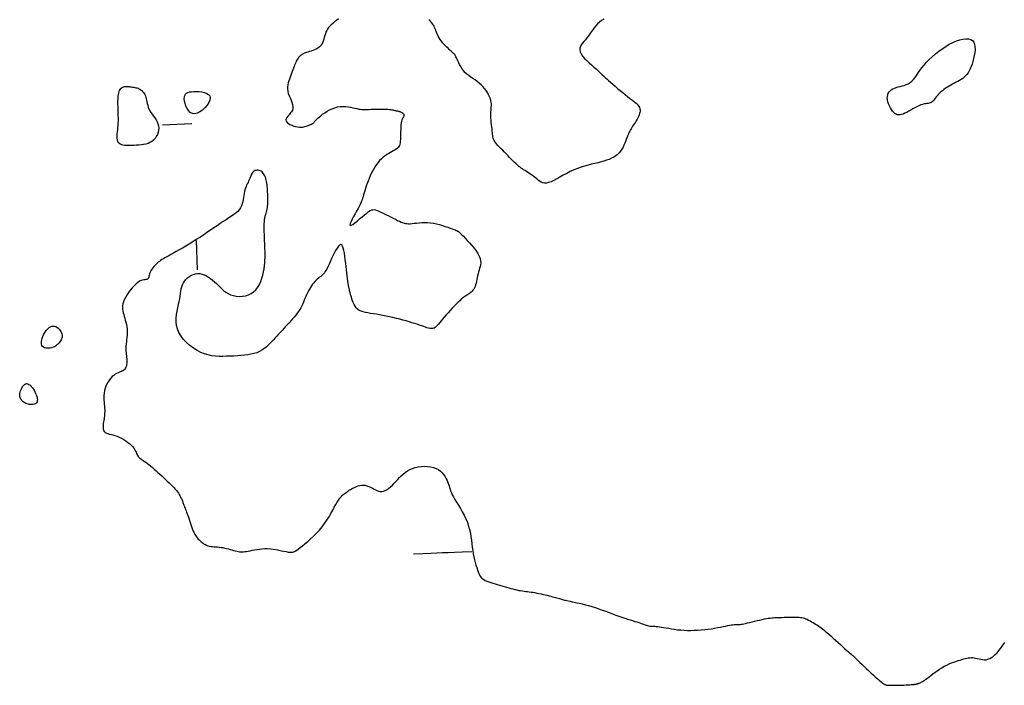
# Model space of a CAD drawing. Header units: millimetres. Extents: x 32690613 to 32693367, y 5343692 to 5344708.
# Tile 693 of 1009: x 32693051 to 32693085, y 5343715 to 5343738. Entities that reach past the tile are written whole.
import ezdxf

# ---------------------------------------------------------------- set-up
doc = ezdxf.new("R2010")
doc.units = ezdxf.units.MM
doc.header["$LTSCALE"] = 20
doc.layers.add('02-DGM_HL_494.00', color=122, linetype='Continuous')

msp = doc.modelspace()

# ---------------------------------------------------------------- linework, layer by layer
at = {"layer": '02-DGM_HL_494.00', "elevation": 494, "flags": 128}
for points in [[(32693061.951, 5343737.998), (32693061.876, 5343737.941), (32693061.809, 5343737.888), (32693061.749, 5343737.838), (32693061.696, 5343737.79), (32693061.65, 5343737.743), (32693061.609, 5343737.696), (32693061.573, 5343737.647), (32693061.543, 5343737.597), (32693061.517, 5343737.543), (32693061.496, 5343737.485), (32693061.476, 5343737.423), (32693061.458, 5343737.361), (32693061.44, 5343737.298), (32693061.419, 5343737.236), (32693061.395, 5343737.177), (32693061.366, 5343737.122), (32693061.33, 5343737.073), (32693061.286, 5343737.03), (32693061.236, 5343736.993), (32693061.181, 5343736.962), (32693061.123, 5343736.935), (32693061.064, 5343736.912), (32693061.006, 5343736.893), (32693060.951, 5343736.875), (32693060.899, 5343736.859), (32693060.853, 5343736.845), (32693060.813, 5343736.83), (32693060.777, 5343736.816), (32693060.745, 5343736.802), (32693060.717, 5343736.788), (32693060.691, 5343736.772), (32693060.667, 5343736.756), (32693060.645, 5343736.738), (32693060.623, 5343736.718), (32693060.602, 5343736.697), (32693060.582, 5343736.672), (32693060.561, 5343736.646), (32693060.541, 5343736.616), (32693060.522, 5343736.583), (32693060.502, 5343736.546), (32693060.483, 5343736.506), (32693060.464, 5343736.462), (32693060.445, 5343736.413), (32693060.425, 5343736.362), (32693060.405, 5343736.307), (32693060.384, 5343736.25), (32693060.362, 5343736.19), (32693060.34, 5343736.129), (32693060.315, 5343736.066), (32693060.29, 5343736.002), (32693060.265, 5343735.937), (32693060.242, 5343735.87), (32693060.222, 5343735.802), (32693060.207, 5343735.733), (32693060.199, 5343735.663), (32693060.199, 5343735.59), (32693060.209, 5343735.517), (32693060.229, 5343735.442), (32693060.257, 5343735.366), (32693060.29, 5343735.29), (32693060.323, 5343735.214), (32693060.353, 5343735.14), (32693060.376, 5343735.068), (32693060.389, 5343735), (32693060.387, 5343734.934), (32693060.369, 5343734.874), (32693060.337, 5343734.817), (32693060.298, 5343734.764), (32693060.255, 5343734.714), (32693060.214, 5343734.667), (32693060.179, 5343734.621), (32693060.155, 5343734.578), (32693060.147, 5343734.536), (32693060.158, 5343734.495), (32693060.187, 5343734.455), (32693060.231, 5343734.418), (32693060.285, 5343734.384), (32693060.347, 5343734.354), (32693060.413, 5343734.329), (32693060.48, 5343734.309), (32693060.545, 5343734.296), (32693060.606, 5343734.289), (32693060.661, 5343734.288), (32693060.711, 5343734.293), (32693060.757, 5343734.301), (32693060.799, 5343734.311), (32693060.837, 5343734.324), (32693060.872, 5343734.336), (32693060.905, 5343734.349), (32693060.934, 5343734.36), (32693060.961, 5343734.369), (32693060.986, 5343734.378), (32693061.009, 5343734.387), (32693061.03, 5343734.396), (32693061.049, 5343734.405), (32693061.066, 5343734.416), (32693061.082, 5343734.428), (32693061.097, 5343734.442), (32693061.112, 5343734.459), (32693061.128, 5343734.478), (32693061.147, 5343734.501), (32693061.171, 5343734.528), (32693061.2, 5343734.559), (32693061.237, 5343734.595), (32693061.283, 5343734.636), (32693061.338, 5343734.682), (32693061.402, 5343734.732), (32693061.474, 5343734.782), (32693061.553, 5343734.832), (32693061.637, 5343734.879), (32693061.725, 5343734.921), (32693061.816, 5343734.955), (32693061.909, 5343734.98), (32693062.002, 5343734.994), (32693062.094, 5343734.998), (32693062.185, 5343734.994), (32693062.273, 5343734.984), (32693062.358, 5343734.97), (32693062.437, 5343734.954), (32693062.511, 5343734.937), (32693062.578, 5343734.923), (32693062.637, 5343734.911), (32693062.691, 5343734.903), (32693062.74, 5343734.898), (32693062.788, 5343734.894), (32693062.835, 5343734.893), (32693062.884, 5343734.894), (32693062.937, 5343734.895), (32693062.996, 5343734.897), (32693063.062, 5343734.9), (32693063.134, 5343734.903), (32693063.21, 5343734.905), (32693063.287, 5343734.907), (32693063.365, 5343734.908), (32693063.441, 5343734.909), (32693063.513, 5343734.908), (32693063.579, 5343734.906), (32693063.638, 5343734.903), (32693063.69, 5343734.898), (32693063.736, 5343734.892), (32693063.776, 5343734.886), (32693063.811, 5343734.879), (32693063.843, 5343734.872), (32693063.871, 5343734.865), (32693063.897, 5343734.859), (32693063.921, 5343734.854), (32693063.944, 5343734.849), (32693063.965, 5343734.844), (32693063.986, 5343734.84), (32693064.006, 5343734.834), (32693064.026, 5343734.828), (32693064.047, 5343734.821), (32693064.068, 5343734.812), (32693064.089, 5343734.802), (32693064.11, 5343734.79), (32693064.131, 5343734.776), (32693064.15, 5343734.762), (32693064.165, 5343734.746), (32693064.178, 5343734.73), (32693064.186, 5343734.714), (32693064.188, 5343734.697), (32693064.185, 5343734.68), (32693064.176, 5343734.661), (32693064.164, 5343734.64), (32693064.15, 5343734.614), (32693064.134, 5343734.583), (32693064.118, 5343734.544), (32693064.103, 5343734.497), (32693064.091, 5343734.44), (32693064.082, 5343734.372), (32693064.076, 5343734.295), (32693064.073, 5343734.212), (32693064.07, 5343734.126), (32693064.069, 5343734.04), (32693064.067, 5343733.957), (32693064.064, 5343733.879), (32693064.06, 5343733.81), (32693064.053, 5343733.752), (32693064.044, 5343733.703), (32693064.03, 5343733.662), (32693064.013, 5343733.628), (32693063.991, 5343733.598), (32693063.963, 5343733.571), (32693063.929, 5343733.545), (32693063.888, 5343733.519), (32693063.84, 5343733.491), (32693063.786, 5343733.461), (32693063.728, 5343733.428), (32693063.666, 5343733.391), (32693063.602, 5343733.351), (32693063.538, 5343733.307), (32693063.474, 5343733.259), (32693063.412, 5343733.205), (32693063.354, 5343733.147), (32693063.298, 5343733.083), (32693063.246, 5343733.015), (32693063.196, 5343732.943), (32693063.15, 5343732.868), (32693063.106, 5343732.789), (32693063.065, 5343732.707), (32693063.026, 5343732.622), (32693062.99, 5343732.535), (32693062.957, 5343732.447), (32693062.925, 5343732.36), (32693062.897, 5343732.274), (32693062.87, 5343732.191), (32693062.846, 5343732.112), (32693062.824, 5343732.038), (32693062.804, 5343731.971), (32693062.787, 5343731.911), (32693062.77, 5343731.857), (32693062.754, 5343731.806), (32693062.735, 5343731.755), (32693062.713, 5343731.702), (32693062.686, 5343731.644), (32693062.654, 5343731.579), (32693062.614, 5343731.505), (32693062.567, 5343731.42), (32693062.515, 5343731.328), (32693062.463, 5343731.235), (32693062.415, 5343731.145), (32693062.374, 5343731.064), (32693062.347, 5343730.998), (32693062.335, 5343730.951), (32693062.345, 5343730.928), (32693062.378, 5343730.934), (32693062.431, 5343730.965), (32693062.499, 5343731.014), (32693062.579, 5343731.077), (32693062.664, 5343731.148), (32693062.752, 5343731.221), (32693062.836, 5343731.291), (32693062.912, 5343731.352), (32693062.977, 5343731.4), (32693063.033, 5343731.434), (32693063.081, 5343731.457), (32693063.126, 5343731.467), (32693063.171, 5343731.468), (32693063.217, 5343731.459), (32693063.268, 5343731.441), (32693063.327, 5343731.416), (32693063.395, 5343731.384), (32693063.472, 5343731.347), (32693063.554, 5343731.306), (32693063.64, 5343731.263), (32693063.726, 5343731.22), (32693063.811, 5343731.177), (32693063.891, 5343731.137), (32693063.964, 5343731.101), (32693064.029, 5343731.07), (32693064.087, 5343731.044), (32693064.139, 5343731.023), (32693064.189, 5343731.007), (32693064.237, 5343730.996), (32693064.287, 5343730.989), (32693064.341, 5343730.986), (32693064.4, 5343730.988), (32693064.466, 5343730.993), (32693064.539, 5343731.001), (32693064.619, 5343731.01), (32693064.704, 5343731.018), (32693064.794, 5343731.024), (32693064.889, 5343731.028), (32693064.988, 5343731.026), (32693065.091, 5343731.018), (32693065.195, 5343731.003), (32693065.301, 5343730.981), (32693065.405, 5343730.955), (32693065.505, 5343730.926), (32693065.6, 5343730.896), (32693065.688, 5343730.866), (32693065.767, 5343730.837), (32693065.835, 5343730.811), (32693065.889, 5343730.79), (32693065.932, 5343730.773), (32693065.965, 5343730.76), (32693065.99, 5343730.749), (32693066.007, 5343730.741), (32693066.02, 5343730.735), (32693066.029, 5343730.731), (32693066.035, 5343730.727), (32693066.042, 5343730.723), (32693066.05, 5343730.718), (32693066.06, 5343730.709), (32693066.076, 5343730.695), (32693066.098, 5343730.675), (32693066.127, 5343730.646), (32693066.166, 5343730.606), (32693066.217, 5343730.555), (32693066.28, 5343730.491), (32693066.352, 5343730.415), (32693066.429, 5343730.331), (32693066.507, 5343730.241), (32693066.584, 5343730.148), (32693066.655, 5343730.054), (32693066.715, 5343729.963), (32693066.762, 5343729.875), (32693066.793, 5343729.795), (32693066.809, 5343729.721), (32693066.813, 5343729.651), (32693066.806, 5343729.585), (32693066.793, 5343729.522), (32693066.775, 5343729.461), (32693066.755, 5343729.399), (32693066.736, 5343729.337), (32693066.719, 5343729.273), (32693066.704, 5343729.207), (32693066.691, 5343729.142), (32693066.678, 5343729.077), (32693066.665, 5343729.013), (32693066.651, 5343728.953), (32693066.636, 5343728.895), (32693066.617, 5343728.842), (32693066.596, 5343728.795), (32693066.571, 5343728.752), (32693066.545, 5343728.713), (32693066.516, 5343728.679), (32693066.486, 5343728.649), (32693066.455, 5343728.622), (32693066.424, 5343728.597), (32693066.393, 5343728.576), (32693066.363, 5343728.556), (32693066.333, 5343728.537), (32693066.301, 5343728.518), (32693066.267, 5343728.495), (32693066.231, 5343728.47), (32693066.19, 5343728.439), (32693066.144, 5343728.401), (32693066.092, 5343728.354), (32693066.034, 5343728.299), (32693065.97, 5343728.236), (32693065.902, 5343728.166), (32693065.832, 5343728.093), (32693065.762, 5343728.016), (32693065.693, 5343727.939), (32693065.626, 5343727.864), (32693065.564, 5343727.791), (32693065.507, 5343727.723), (32693065.455, 5343727.66), (32693065.408, 5343727.603), (32693065.364, 5343727.551), (32693065.323, 5343727.507), (32693065.285, 5343727.469), (32693065.249, 5343727.439), (32693065.213, 5343727.417), (32693065.178, 5343727.403), (32693065.142, 5343727.397), (32693065.105, 5343727.397), (32693065.065, 5343727.403), (32693065.021, 5343727.414), (32693064.973, 5343727.43), (32693064.919, 5343727.449), (32693064.86, 5343727.47), (32693064.792, 5343727.493), (32693064.718, 5343727.518), (32693064.638, 5343727.545), (32693064.551, 5343727.572), (32693064.459, 5343727.6), (32693064.361, 5343727.629), (32693064.258, 5343727.659), (32693064.15, 5343727.688), (32693064.039, 5343727.717), (32693063.925, 5343727.746), (32693063.808, 5343727.774), (32693063.692, 5343727.801), (32693063.575, 5343727.827), (32693063.461, 5343727.85), (32693063.349, 5343727.871), (32693063.242, 5343727.889), (32693063.14, 5343727.904), (32693063.043, 5343727.918), (32693062.953, 5343727.933), (32693062.869, 5343727.948), (32693062.791, 5343727.968), (32693062.72, 5343727.992), (32693062.657, 5343728.022), (32693062.601, 5343728.061), (32693062.554, 5343728.109), (32693062.513, 5343728.165), (32693062.478, 5343728.225), (32693062.45, 5343728.289), (32693062.425, 5343728.354), (32693062.405, 5343728.417), (32693062.388, 5343728.477), (32693062.373, 5343728.531), (32693062.36, 5343728.577), (32693062.348, 5343728.618), (32693062.337, 5343728.655), (32693062.327, 5343728.692), (32693062.317, 5343728.73), (32693062.308, 5343728.772), (32693062.298, 5343728.82), (32693062.288, 5343728.877), (32693062.278, 5343728.945), (32693062.267, 5343729.022), (32693062.256, 5343729.109), (32693062.244, 5343729.203), (32693062.232, 5343729.304), (32693062.219, 5343729.41), (32693062.206, 5343729.521), (32693062.192, 5343729.636), (32693062.179, 5343729.752), (32693062.164, 5343729.866), (32693062.148, 5343729.974), (32693062.13, 5343730.071), (32693062.109, 5343730.154), (32693062.084, 5343730.218), (32693062.055, 5343730.259), (32693062.022, 5343730.273), (32693061.983, 5343730.256), (32693061.941, 5343730.214), (32693061.895, 5343730.15), (32693061.848, 5343730.071), (32693061.801, 5343729.982), (32693061.755, 5343729.887), (32693061.711, 5343729.792), (32693061.67, 5343729.703), (32693061.634, 5343729.623), (32693061.602, 5343729.553), (32693061.572, 5343729.491), (32693061.545, 5343729.437), (32693061.518, 5343729.39), (32693061.492, 5343729.348), (32693061.465, 5343729.311), (32693061.436, 5343729.277), (32693061.405, 5343729.245), (32693061.371, 5343729.215), (32693061.336, 5343729.186), (32693061.299, 5343729.157), (32693061.26, 5343729.126), (32693061.221, 5343729.092), (32693061.181, 5343729.056), (32693061.141, 5343729.015), (32693061.101, 5343728.969), (32693061.062, 5343728.919), (32693061.023, 5343728.865), (32693060.986, 5343728.807), (32693060.95, 5343728.747), (32693060.915, 5343728.686), (32693060.883, 5343728.623), (32693060.853, 5343728.559), (32693060.825, 5343728.495), (32693060.799, 5343728.432), (32693060.774, 5343728.368), (32693060.748, 5343728.305), (32693060.721, 5343728.241), (32693060.692, 5343728.177), (32693060.659, 5343728.113), (32693060.623, 5343728.05), (32693060.581, 5343727.985), (32693060.535, 5343727.921), (32693060.484, 5343727.856), (32693060.431, 5343727.792), (32693060.375, 5343727.727), (32693060.317, 5343727.662), (32693060.258, 5343727.597), (32693060.198, 5343727.533), (32693060.138, 5343727.468), (32693060.078, 5343727.403), (32693060.018, 5343727.338), (32693059.958, 5343727.273), (32693059.898, 5343727.208), (32693059.838, 5343727.143), (32693059.778, 5343727.078), (32693059.718, 5343727.013), (32693059.658, 5343726.949), (32693059.597, 5343726.885), (32693059.533, 5343726.823), (32693059.467, 5343726.764), (32693059.397, 5343726.708), (32693059.321, 5343726.658), (32693059.24, 5343726.613), (32693059.151, 5343726.574), (32693059.055, 5343726.543), (32693058.951, 5343726.518), (32693058.842, 5343726.499), (32693058.727, 5343726.485), (32693058.609, 5343726.474), (32693058.487, 5343726.466), (32693058.363, 5343726.46), (32693058.239, 5343726.455), (32693058.114, 5343726.451), (32693057.989, 5343726.448), (32693057.863, 5343726.449), (32693057.738, 5343726.457), (32693057.612, 5343726.471), (32693057.486, 5343726.496), (32693057.36, 5343726.533), (32693057.233, 5343726.583), (32693057.106, 5343726.648), (32693056.981, 5343726.727), (32693056.861, 5343726.817), (32693056.749, 5343726.918), (32693056.647, 5343727.027), (32693056.559, 5343727.143), (32693056.487, 5343727.263), (32693056.434, 5343727.385), (32693056.402, 5343727.509), (32693056.389, 5343727.633), (32693056.39, 5343727.756), (32693056.403, 5343727.876), (32693056.423, 5343727.994), (32693056.448, 5343728.108), (32693056.474, 5343728.218), (32693056.498, 5343728.322), (32693056.516, 5343728.42), (32693056.53, 5343728.511), (32693056.543, 5343728.598), (32693056.555, 5343728.679), (32693056.568, 5343728.755), (32693056.586, 5343728.827), (32693056.609, 5343728.896), (32693056.639, 5343728.961), (32693056.679, 5343729.024), (32693056.727, 5343729.082), (32693056.782, 5343729.135), (32693056.844, 5343729.182), (32693056.91, 5343729.221), (32693056.98, 5343729.251), (32693057.053, 5343729.272), (32693057.127, 5343729.281), (32693057.203, 5343729.278), (32693057.278, 5343729.263), (32693057.352, 5343729.238), (32693057.426, 5343729.205), (32693057.499, 5343729.163), (32693057.57, 5343729.115), (32693057.639, 5343729.061), (32693057.705, 5343729.003), (32693057.769, 5343728.942), (32693057.831, 5343728.879), (32693057.893, 5343728.816), (32693057.957, 5343728.754), (32693058.024, 5343728.696), (32693058.095, 5343728.643), (32693058.172, 5343728.596), (32693058.256, 5343728.558), (32693058.349, 5343728.528), (32693058.449, 5343728.51), (32693058.552, 5343728.502), (32693058.657, 5343728.506), (32693058.761, 5343728.523), (32693058.862, 5343728.553), (32693058.956, 5343728.597), (32693059.042, 5343728.655), (32693059.118, 5343728.728), (32693059.183, 5343728.813), (32693059.238, 5343728.909), (32693059.285, 5343729.012), (32693059.324, 5343729.12), (32693059.356, 5343729.23), (32693059.381, 5343729.34), (32693059.4, 5343729.447), (32693059.415, 5343729.55), (32693059.425, 5343729.646), (32693059.431, 5343729.738), (32693059.434, 5343729.824), (32693059.435, 5343729.905), (32693059.434, 5343729.98), (32693059.432, 5343730.051), (32693059.43, 5343730.116), (32693059.428, 5343730.176), (32693059.425, 5343730.232), (32693059.423, 5343730.285), (32693059.421, 5343730.338), (32693059.419, 5343730.39), (32693059.417, 5343730.444), (32693059.415, 5343730.5), (32693059.413, 5343730.56), (32693059.41, 5343730.625), (32693059.408, 5343730.693), (32693059.406, 5343730.765), (32693059.405, 5343730.837), (32693059.406, 5343730.91), (32693059.408, 5343730.982), (32693059.412, 5343731.051), (32693059.419, 5343731.116), (32693059.428, 5343731.176), (32693059.439, 5343731.233), (32693059.452, 5343731.286), (32693059.466, 5343731.337), (32693059.479, 5343731.386), (32693059.492, 5343731.435), (32693059.504, 5343731.485), (32693059.513, 5343731.537), (32693059.52, 5343731.59), (32693059.525, 5343731.646), (32693059.528, 5343731.704), (32693059.529, 5343731.763), (32693059.528, 5343731.824), (32693059.527, 5343731.885), (32693059.525, 5343731.947), (32693059.523, 5343732.01), (32693059.52, 5343732.072), (32693059.517, 5343732.134), (32693059.514, 5343732.195), (32693059.51, 5343732.256), (32693059.504, 5343732.315), (32693059.497, 5343732.372), (32693059.488, 5343732.427), (32693059.476, 5343732.48), (32693059.463, 5343732.531), (32693059.447, 5343732.578), (32693059.428, 5343732.622), (32693059.407, 5343732.662), (32693059.383, 5343732.698), (32693059.357, 5343732.73), (32693059.329, 5343732.757), (32693059.298, 5343732.779), (32693059.265, 5343732.796), (32693059.23, 5343732.808), (32693059.195, 5343732.814), (32693059.159, 5343732.815), (32693059.125, 5343732.812), (32693059.092, 5343732.802), (32693059.061, 5343732.788), (32693059.034, 5343732.769), (32693059.011, 5343732.745), (32693058.991, 5343732.716), (32693058.973, 5343732.683), (32693058.957, 5343732.648), (32693058.942, 5343732.609), (32693058.927, 5343732.569), (32693058.911, 5343732.528), (32693058.893, 5343732.485), (32693058.872, 5343732.443), (32693058.85, 5343732.399), (32693058.827, 5343732.355), (32693058.804, 5343732.308), (32693058.782, 5343732.259), (32693058.761, 5343732.207), (32693058.742, 5343732.15), (32693058.727, 5343732.09), (32693058.716, 5343732.024), (32693058.707, 5343731.955), (32693058.698, 5343731.883), (32693058.688, 5343731.81), (32693058.674, 5343731.737), (32693058.656, 5343731.665), (32693058.631, 5343731.595), (32693058.596, 5343731.529), (32693058.552, 5343731.467), (32693058.498, 5343731.408), (32693058.434, 5343731.352), (32693058.362, 5343731.297), (32693058.282, 5343731.242), (32693058.195, 5343731.185), (32693058.102, 5343731.125), (32693058.003, 5343731.061), (32693057.899, 5343730.992), (32693057.791, 5343730.918), (32693057.678, 5343730.841), (32693057.563, 5343730.762), (32693057.445, 5343730.681), (32693057.325, 5343730.6), (32693057.204, 5343730.52), (32693057.082, 5343730.441), (32693056.96, 5343730.365), (32693056.839, 5343730.291), (32693056.721, 5343730.221), (32693056.607, 5343730.155), (32693056.497, 5343730.093), (32693056.394, 5343730.035), (32693056.299, 5343729.982), (32693056.212, 5343729.934), (32693056.136, 5343729.892), (32693056.068, 5343729.854), (32693056.008, 5343729.82), (32693055.954, 5343729.789), (32693055.905, 5343729.759), (32693055.861, 5343729.729), (32693055.819, 5343729.699), (32693055.778, 5343729.667), (32693055.738, 5343729.633), (32693055.698, 5343729.597), (32693055.66, 5343729.558), (32693055.624, 5343729.519), (32693055.59, 5343729.478), (32693055.56, 5343729.436), (32693055.534, 5343729.393), (32693055.512, 5343729.351), (32693055.495, 5343729.309), (32693055.483, 5343729.268), (32693055.472, 5343729.228), (32693055.463, 5343729.192), (32693055.454, 5343729.159), (32693055.443, 5343729.131), (32693055.429, 5343729.108), (32693055.411, 5343729.091), (32693055.388, 5343729.081), (32693055.36, 5343729.075), (32693055.326, 5343729.071), (32693055.287, 5343729.066), (32693055.243, 5343729.056), (32693055.194, 5343729.041), (32693055.141, 5343729.016), (32693055.082, 5343728.978), (32693055.019, 5343728.927), (32693054.954, 5343728.864), (32693054.888, 5343728.792), (32693054.823, 5343728.712), (32693054.761, 5343728.629), (32693054.705, 5343728.545), (32693054.656, 5343728.461), (32693054.616, 5343728.382), (32693054.587, 5343728.309), (32693054.568, 5343728.241), (32693054.558, 5343728.177), (32693054.555, 5343728.117), (32693054.559, 5343728.058), (32693054.568, 5343728), (32693054.581, 5343727.941), (32693054.598, 5343727.881), (32693054.616, 5343727.817), (32693054.635, 5343727.751), (32693054.653, 5343727.683), (32693054.671, 5343727.613), (32693054.688, 5343727.541), (32693054.701, 5343727.467), (32693054.711, 5343727.393), (32693054.716, 5343727.318), (32693054.717, 5343727.243), (32693054.713, 5343727.169), (32693054.706, 5343727.095), (32693054.698, 5343727.022), (32693054.689, 5343726.95), (32693054.68, 5343726.881), (32693054.673, 5343726.814), (32693054.67, 5343726.749), (32693054.669, 5343726.688), (32693054.673, 5343726.63), (32693054.678, 5343726.574), (32693054.685, 5343726.521), (32693054.692, 5343726.469), (32693054.699, 5343726.418), (32693054.705, 5343726.367), (32693054.708, 5343726.317), (32693054.708, 5343726.267), (32693054.705, 5343726.218), (32693054.699, 5343726.17), (32693054.688, 5343726.125), (32693054.674, 5343726.082), (32693054.655, 5343726.043), (32693054.632, 5343726.009), (32693054.604, 5343725.98), (32693054.572, 5343725.956), (32693054.535, 5343725.937), (32693054.494, 5343725.92), (32693054.45, 5343725.903), (32693054.404, 5343725.884), (32693054.356, 5343725.862), (32693054.307, 5343725.834), (32693054.256, 5343725.799), (32693054.206, 5343725.755), (32693054.157, 5343725.703), (32693054.11, 5343725.643), (32693054.066, 5343725.578), (32693054.026, 5343725.507), (32693053.991, 5343725.432), (32693053.962, 5343725.355), (32693053.94, 5343725.275), (32693053.926, 5343725.195), (32693053.919, 5343725.115), (32693053.918, 5343725.036), (32693053.92, 5343724.958), (32693053.926, 5343724.882), (32693053.932, 5343724.809), (32693053.939, 5343724.74), (32693053.944, 5343724.675), (32693053.947, 5343724.615), (32693053.948, 5343724.559), (32693053.946, 5343724.507), (32693053.943, 5343724.456), (32693053.937, 5343724.407), (32693053.931, 5343724.358), (32693053.924, 5343724.308), (32693053.916, 5343724.257), (32693053.907, 5343724.203), (32693053.9, 5343724.149), (32693053.894, 5343724.094), (32693053.891, 5343724.041), (32693053.893, 5343723.99), (32693053.9, 5343723.944), (32693053.914, 5343723.903), (32693053.936, 5343723.869), (32693053.967, 5343723.842), (32693054.006, 5343723.822), (32693054.052, 5343723.806), (32693054.105, 5343723.792), (32693054.165, 5343723.778), (32693054.229, 5343723.763), (32693054.298, 5343723.744), (32693054.37, 5343723.719), (32693054.445, 5343723.687), (32693054.522, 5343723.648), (32693054.598, 5343723.605), (32693054.672, 5343723.557), (32693054.742, 5343723.506), (32693054.807, 5343723.454), (32693054.864, 5343723.402), (32693054.913, 5343723.351), (32693054.952, 5343723.301), (32693054.982, 5343723.254), (32693055.005, 5343723.21), (32693055.024, 5343723.168), (32693055.04, 5343723.128), (32693055.056, 5343723.091), (32693055.073, 5343723.056), (32693055.092, 5343723.024), (32693055.117, 5343722.995), (32693055.146, 5343722.968), (32693055.18, 5343722.941), (32693055.218, 5343722.914), (32693055.26, 5343722.887), (32693055.306, 5343722.857), (32693055.355, 5343722.824), (32693055.407, 5343722.786), (32693055.462, 5343722.744), (32693055.52, 5343722.698), (32693055.579, 5343722.647), (32693055.641, 5343722.594), (32693055.704, 5343722.538), (32693055.767, 5343722.48), (32693055.832, 5343722.421), (32693055.897, 5343722.361), (32693055.961, 5343722.301), (32693056.026, 5343722.241), (32693056.088, 5343722.182), (32693056.149, 5343722.124), (32693056.207, 5343722.067), (32693056.262, 5343722.011), (32693056.313, 5343721.958), (32693056.359, 5343721.906), (32693056.4, 5343721.857), (32693056.436, 5343721.81), (32693056.468, 5343721.766), (32693056.496, 5343721.724), (32693056.519, 5343721.684), (32693056.54, 5343721.647), (32693056.557, 5343721.613), (32693056.572, 5343721.581), (32693056.585, 5343721.551), (32693056.596, 5343721.524), (32693056.606, 5343721.497), (32693056.615, 5343721.471), (32693056.623, 5343721.446), (32693056.632, 5343721.419), (32693056.642, 5343721.391), (32693056.653, 5343721.362), (32693056.665, 5343721.33), (32693056.679, 5343721.294), (32693056.695, 5343721.256), (32693056.711, 5343721.215), (32693056.729, 5343721.169), (32693056.748, 5343721.119), (32693056.768, 5343721.065), (32693056.789, 5343721.006), (32693056.811, 5343720.942), (32693056.833, 5343720.874), (32693056.856, 5343720.803), (32693056.879, 5343720.732), (32693056.903, 5343720.661), (32693056.928, 5343720.592), (32693056.954, 5343720.526), (32693056.979, 5343720.465), (32693057.006, 5343720.409), (32693057.033, 5343720.359), (32693057.06, 5343720.314), (32693057.089, 5343720.272), (32693057.118, 5343720.234), (32693057.148, 5343720.2), (32693057.179, 5343720.167), (32693057.211, 5343720.136), (32693057.244, 5343720.107), (32693057.278, 5343720.079), (32693057.314, 5343720.053), (32693057.352, 5343720.029), (32693057.392, 5343720.007), (32693057.434, 5343719.988), (32693057.479, 5343719.971), (32693057.527, 5343719.958), (32693057.579, 5343719.948), (32693057.632, 5343719.941), (32693057.689, 5343719.936), (32693057.747, 5343719.931), (32693057.807, 5343719.927), (32693057.869, 5343719.921), (32693057.931, 5343719.914), (32693057.994, 5343719.905), (32693058.057, 5343719.892), (32693058.12, 5343719.877), (32693058.182, 5343719.861), (32693058.242, 5343719.843), (32693058.301, 5343719.826), (32693058.358, 5343719.809), (32693058.412, 5343719.793), (32693058.464, 5343719.78), (32693058.512, 5343719.77), (32693058.558, 5343719.764), (32693058.602, 5343719.76), (32693058.648, 5343719.76), (32693058.694, 5343719.762), (32693058.744, 5343719.767), (32693058.798, 5343719.775), (32693058.857, 5343719.786), (32693058.922, 5343719.8), (32693058.993, 5343719.815), (32693059.07, 5343719.83), (32693059.152, 5343719.845), (32693059.238, 5343719.858), (32693059.328, 5343719.867), (32693059.421, 5343719.872), (32693059.516, 5343719.872), (32693059.614, 5343719.865), (32693059.712, 5343719.853), (32693059.81, 5343719.837), (32693059.904, 5343719.819), (32693059.994, 5343719.8), (32693060.079, 5343719.782), (32693060.156, 5343719.767), (32693060.224, 5343719.754), (32693060.282, 5343719.748), (32693060.332, 5343719.746), (32693060.378, 5343719.752), (32693060.422, 5343719.765), (32693060.466, 5343719.786), (32693060.515, 5343719.816), (32693060.57, 5343719.855), (32693060.635, 5343719.905), (32693060.712, 5343719.965), (32693060.798, 5343720.035), (32693060.893, 5343720.115), (32693060.992, 5343720.202), (32693061.093, 5343720.297), (32693061.194, 5343720.398), (32693061.293, 5343720.504), (32693061.386, 5343720.615), (32693061.471, 5343720.73), (32693061.549, 5343720.846), (32693061.621, 5343720.961), (32693061.687, 5343721.074), (32693061.747, 5343721.183), (32693061.803, 5343721.285), (32693061.855, 5343721.378), (32693061.903, 5343721.461), (32693061.949, 5343721.532), (32693061.992, 5343721.592), (32693062.033, 5343721.642), (32693062.072, 5343721.683), (32693062.108, 5343721.718), (32693062.143, 5343721.747), (32693062.176, 5343721.773), (32693062.207, 5343721.795), (32693062.237, 5343721.817), (32693062.266, 5343721.838), (32693062.295, 5343721.858), (32693062.325, 5343721.877), (32693062.356, 5343721.897), (32693062.39, 5343721.916), (32693062.427, 5343721.936), (32693062.467, 5343721.956), (32693062.513, 5343721.976), (32693062.562, 5343721.996), (32693062.615, 5343722.014), (32693062.671, 5343722.028), (32693062.73, 5343722.038), (32693062.79, 5343722.041), (32693062.852, 5343722.037), (32693062.915, 5343722.023), (32693062.979, 5343722), (32693063.042, 5343721.97), (32693063.106, 5343721.936), (32693063.17, 5343721.901), (32693063.234, 5343721.869), (32693063.297, 5343721.843), (32693063.361, 5343721.826), (32693063.423, 5343721.821), (32693063.486, 5343721.831), (32693063.547, 5343721.854), (32693063.608, 5343721.89), (32693063.669, 5343721.935), (32693063.73, 5343721.987), (32693063.79, 5343722.046), (32693063.85, 5343722.109), (32693063.91, 5343722.173), (32693063.97, 5343722.238), (32693064.031, 5343722.302), (32693064.095, 5343722.364), (32693064.161, 5343722.423), (32693064.231, 5343722.478), (32693064.307, 5343722.529), (32693064.388, 5343722.574), (32693064.477, 5343722.613), (32693064.573, 5343722.644), (32693064.675, 5343722.667), (32693064.78, 5343722.682), (32693064.887, 5343722.688), (32693064.993, 5343722.685), (32693065.096, 5343722.672), (32693065.193, 5343722.649), (32693065.283, 5343722.616), (32693065.363, 5343722.573), (32693065.433, 5343722.52), (32693065.495, 5343722.461), (32693065.548, 5343722.397), (32693065.594, 5343722.33), (32693065.633, 5343722.262), (32693065.665, 5343722.196), (32693065.691, 5343722.132), (32693065.712, 5343722.072), (32693065.729, 5343722.016), (32693065.745, 5343721.961), (32693065.762, 5343721.905), (32693065.782, 5343721.847), (32693065.806, 5343721.784), (32693065.837, 5343721.716), (32693065.877, 5343721.639), (32693065.927, 5343721.552), (32693065.985, 5343721.457), (32693066.048, 5343721.354), (32693066.115, 5343721.245), (32693066.181, 5343721.13), (32693066.245, 5343721.012), (32693066.304, 5343720.891), (32693066.356, 5343720.768), (32693066.397, 5343720.644), (32693066.43, 5343720.521), (32693066.456, 5343720.398), (32693066.476, 5343720.276), (32693066.493, 5343720.156), (32693066.508, 5343720.037), (32693066.522, 5343719.921), (32693066.538, 5343719.808), (32693066.556, 5343719.697), (32693066.577, 5343719.591), (32693066.599, 5343719.49), (32693066.623, 5343719.394), (32693066.648, 5343719.304), (32693066.673, 5343719.222), (32693066.698, 5343719.147), (32693066.722, 5343719.081), (32693066.745, 5343719.024), (32693066.767, 5343718.975), (32693066.791, 5343718.933), (32693066.817, 5343718.896), (32693066.846, 5343718.865), (32693066.88, 5343718.837), (32693066.92, 5343718.811), (32693066.967, 5343718.786), (32693067.022, 5343718.762), (32693067.084, 5343718.738), (32693067.152, 5343718.713), (32693067.225, 5343718.689), (32693067.301, 5343718.665), (32693067.379, 5343718.641), (32693067.459, 5343718.618), (32693067.539, 5343718.595), (32693067.617, 5343718.572), (32693067.694, 5343718.55), (32693067.769, 5343718.529), (32693067.843, 5343718.509), (32693067.914, 5343718.49), (32693067.983, 5343718.473), (32693068.05, 5343718.457), (32693068.114, 5343718.444), (32693068.176, 5343718.433), (32693068.236, 5343718.424), (32693068.295, 5343718.416), (32693068.353, 5343718.409), (32693068.411, 5343718.402), (32693068.471, 5343718.395), (32693068.533, 5343718.386), (32693068.597, 5343718.377), (32693068.664, 5343718.365), (32693068.733, 5343718.352), (32693068.804, 5343718.338), (32693068.876, 5343718.323), (32693068.947, 5343718.307), (32693069.017, 5343718.29), (32693069.085, 5343718.274), (32693069.15, 5343718.258), (32693069.211, 5343718.242), (32693069.269, 5343718.227), (32693069.323, 5343718.212), (32693069.373, 5343718.198), (32693069.419, 5343718.185), (32693069.463, 5343718.173), (32693069.503, 5343718.161), (32693069.54, 5343718.151), (32693069.575, 5343718.141), (32693069.608, 5343718.131), (32693069.641, 5343718.122), (32693069.676, 5343718.113), (32693069.714, 5343718.103), (32693069.758, 5343718.093), (32693069.808, 5343718.082), (32693069.866, 5343718.069), (32693069.934, 5343718.055), (32693070.011, 5343718.04), (32693070.096, 5343718.022), (32693070.188, 5343718.001), (32693070.287, 5343717.978), (32693070.391, 5343717.952), (32693070.501, 5343717.922), (32693070.614, 5343717.889), (32693070.73, 5343717.852), (32693070.848, 5343717.812), (32693070.967, 5343717.77), (32693071.086, 5343717.727), (32693071.204, 5343717.684), (32693071.32, 5343717.641), (32693071.432, 5343717.599), (32693071.54, 5343717.56), (32693071.643, 5343717.524), (32693071.741, 5343717.491), (32693071.834, 5343717.461), (32693071.921, 5343717.433), (32693072.002, 5343717.407), (32693072.079, 5343717.383), (32693072.15, 5343717.361), (32693072.216, 5343717.339), (32693072.277, 5343717.319), (32693072.333, 5343717.299), (32693072.385, 5343717.282), (32693072.432, 5343717.265), (32693072.476, 5343717.251), (32693072.517, 5343717.239), (32693072.555, 5343717.229), (32693072.591, 5343717.222), (32693072.626, 5343717.218), (32693072.659, 5343717.216), (32693072.694, 5343717.215), (32693072.731, 5343717.215), (32693072.771, 5343717.214), (32693072.816, 5343717.211), (32693072.867, 5343717.207), (32693072.926, 5343717.2), (32693072.993, 5343717.189), (32693073.068, 5343717.176), (32693073.151, 5343717.161), (32693073.241, 5343717.144), (32693073.336, 5343717.128), (32693073.438, 5343717.112), (32693073.543, 5343717.098), (32693073.653, 5343717.087), (32693073.766, 5343717.079), (32693073.882, 5343717.075), (32693073.999, 5343717.074), (32693074.118, 5343717.076), (32693074.237, 5343717.081), (32693074.355, 5343717.09), (32693074.473, 5343717.101), (32693074.588, 5343717.114), (32693074.701, 5343717.13), (32693074.809, 5343717.148), (32693074.914, 5343717.167), (32693075.013, 5343717.186), (32693075.105, 5343717.205), (32693075.19, 5343717.222), (32693075.266, 5343717.238), (32693075.333, 5343717.251), (32693075.39, 5343717.26), (32693075.438, 5343717.267), (32693075.479, 5343717.272), (32693075.512, 5343717.274), (32693075.541, 5343717.275), (32693075.565, 5343717.275), (32693075.587, 5343717.274), (32693075.606, 5343717.273), (32693075.626, 5343717.273), (32693075.646, 5343717.273), (32693075.669, 5343717.274), (32693075.696, 5343717.277), (32693075.728, 5343717.282), (32693075.767, 5343717.289), (32693075.814, 5343717.299), (32693075.871, 5343717.311), (32693075.938, 5343717.327), (32693076.014, 5343717.346), (32693076.096, 5343717.366), (32693076.182, 5343717.387), (32693076.269, 5343717.408), (32693076.356, 5343717.428), (32693076.439, 5343717.447), (32693076.516, 5343717.464), (32693076.586, 5343717.477), (32693076.65, 5343717.487), (32693076.709, 5343717.495), (32693076.765, 5343717.501), (32693076.819, 5343717.505), (32693076.874, 5343717.509), (32693076.931, 5343717.511), (32693076.991, 5343717.514), (32693077.056, 5343717.516), (32693077.124, 5343717.519), (32693077.195, 5343717.522), (32693077.268, 5343717.524), (32693077.34, 5343717.526), (32693077.41, 5343717.528), (32693077.478, 5343717.529), (32693077.541, 5343717.53), (32693077.598, 5343717.53), (32693077.651, 5343717.528), (32693077.701, 5343717.525), (32693077.748, 5343717.52), (32693077.793, 5343717.513), (32693077.838, 5343717.503), (32693077.883, 5343717.49), (32693077.929, 5343717.473), (32693077.978, 5343717.452), (32693078.029, 5343717.427), (32693078.08, 5343717.401), (32693078.132, 5343717.372), (32693078.184, 5343717.341), (32693078.235, 5343717.31), (32693078.284, 5343717.279), (32693078.33, 5343717.249), (32693078.374, 5343717.22), (32693078.415, 5343717.191), (32693078.457, 5343717.161), (32693078.5, 5343717.129), (32693078.546, 5343717.092), (32693078.597, 5343717.051), (32693078.653, 5343717.003), (32693078.717, 5343716.947), (32693078.789, 5343716.883), (32693078.868, 5343716.813), (32693078.95, 5343716.738), (32693079.034, 5343716.662), (32693079.117, 5343716.587), (32693079.196, 5343716.515), (32693079.269, 5343716.448), (32693079.334, 5343716.391), (32693079.388, 5343716.343), (32693079.432, 5343716.304), (32693079.468, 5343716.274), (32693079.497, 5343716.25), (32693079.519, 5343716.231), (32693079.538, 5343716.216), (32693079.553, 5343716.203), (32693079.567, 5343716.191), (32693079.58, 5343716.179), (32693079.594, 5343716.164), (32693079.61, 5343716.147), (32693079.631, 5343716.126), (32693079.657, 5343716.099), (32693079.69, 5343716.066), (32693079.732, 5343716.025), (32693079.784, 5343715.974), (32693079.846, 5343715.915), (32693079.918, 5343715.847), (32693079.995, 5343715.775), (32693080.076, 5343715.7), (32693080.157, 5343715.626), (32693080.235, 5343715.554), (32693080.307, 5343715.488), (32693080.372, 5343715.43), (32693080.426, 5343715.383), (32693080.47, 5343715.344), (32693080.506, 5343715.314), (32693080.535, 5343715.291), (32693080.558, 5343715.273), (32693080.576, 5343715.26), (32693080.591, 5343715.249), (32693080.605, 5343715.241), (32693080.617, 5343715.232), (32693080.631, 5343715.225), (32693080.648, 5343715.217), (32693080.668, 5343715.211), (32693080.695, 5343715.205), (32693080.729, 5343715.201), (32693080.771, 5343715.198), (32693080.824, 5343715.195), (32693080.889, 5343715.195), (32693080.962, 5343715.195), (32693081.042, 5343715.197), (32693081.125, 5343715.199), (32693081.209, 5343715.202), (32693081.29, 5343715.205), (32693081.366, 5343715.209), (32693081.433, 5343715.212), (32693081.49, 5343715.216), (32693081.538, 5343715.219), (32693081.576, 5343715.222), (32693081.608, 5343715.225), (32693081.634, 5343715.228), (32693081.655, 5343715.231), (32693081.673, 5343715.234), (32693081.689, 5343715.237), (32693081.705, 5343715.239), (32693081.72, 5343715.242), (32693081.735, 5343715.245), (32693081.751, 5343715.249), (32693081.768, 5343715.253), (32693081.785, 5343715.258), (32693081.803, 5343715.265), (32693081.823, 5343715.273), (32693081.844, 5343715.282), (32693081.868, 5343715.294), (32693081.895, 5343715.308), (32693081.925, 5343715.326), (32693081.959, 5343715.348), (32693081.999, 5343715.374), (32693082.043, 5343715.406), (32693082.094, 5343715.443), (32693082.151, 5343715.486), (32693082.214, 5343715.534), (32693082.283, 5343715.586), (32693082.355, 5343715.64), (32693082.431, 5343715.694), (32693082.51, 5343715.747), (32693082.59, 5343715.798), (32693082.671, 5343715.845), (32693082.753, 5343715.888), (32693082.834, 5343715.925), (32693082.914, 5343715.959), (32693082.992, 5343715.988), (32693083.068, 5343716.014), (32693083.141, 5343716.038), (32693083.21, 5343716.059), (32693083.274, 5343716.078), (32693083.333, 5343716.095), (32693083.389, 5343716.11), (32693083.441, 5343716.123), (32693083.491, 5343716.133), (32693083.539, 5343716.14), (32693083.588, 5343716.143), (32693083.637, 5343716.141), (32693083.689, 5343716.135), (32693083.742, 5343716.125), (32693083.799, 5343716.111), (32693083.857, 5343716.097), (32693083.917, 5343716.084), (32693083.977, 5343716.074), (32693084.039, 5343716.069), (32693084.101, 5343716.072), (32693084.163, 5343716.084), (32693084.225, 5343716.108), (32693084.286, 5343716.143), (32693084.348, 5343716.189), (32693084.411, 5343716.245), (32693084.474, 5343716.311), (32693084.538, 5343716.386), (32693084.605, 5343716.471), (32693084.673, 5343716.563), (32693084.743, 5343716.663)], [(32693071.022, 5343737.987), (32693070.946, 5343737.939), (32693070.874, 5343737.886), (32693070.808, 5343737.826), (32693070.748, 5343737.761), (32693070.693, 5343737.692), (32693070.641, 5343737.622), (32693070.592, 5343737.55), (32693070.543, 5343737.478), (32693070.495, 5343737.409), (32693070.445, 5343737.342), (32693070.393, 5343737.28), (32693070.341, 5343737.22), (32693070.293, 5343737.163), (32693070.252, 5343737.107), (32693070.22, 5343737.05), (32693070.201, 5343736.991), (32693070.197, 5343736.93), (32693070.211, 5343736.864), (32693070.246, 5343736.794), (32693070.298, 5343736.72), (32693070.364, 5343736.643), (32693070.439, 5343736.566), (32693070.52, 5343736.49), (32693070.602, 5343736.417), (32693070.682, 5343736.348), (32693070.755, 5343736.285), (32693070.818, 5343736.228), (32693070.874, 5343736.177), (32693070.924, 5343736.13), (32693070.971, 5343736.085), (32693071.018, 5343736.04), (32693071.066, 5343735.994), (32693071.12, 5343735.943), (32693071.18, 5343735.888), (32693071.249, 5343735.826), (32693071.326, 5343735.759), (32693071.409, 5343735.688), (32693071.495, 5343735.616), (32693071.582, 5343735.543), (32693071.668, 5343735.472), (32693071.752, 5343735.404), (32693071.831, 5343735.341), (32693071.904, 5343735.285), (32693071.969, 5343735.234), (32693072.028, 5343735.189), (32693072.08, 5343735.147), (32693072.125, 5343735.108), (32693072.164, 5343735.071), (32693072.196, 5343735.034), (32693072.221, 5343734.998), (32693072.24, 5343734.96), (32693072.253, 5343734.921), (32693072.26, 5343734.881), (32693072.261, 5343734.839), (32693072.257, 5343734.797), (32693072.247, 5343734.752), (32693072.233, 5343734.707), (32693072.214, 5343734.66), (32693072.19, 5343734.611), (32693072.163, 5343734.562), (32693072.133, 5343734.512), (32693072.101, 5343734.463), (32693072.069, 5343734.414), (32693072.037, 5343734.366), (32693072.007, 5343734.319), (32693071.978, 5343734.275), (32693071.953, 5343734.234), (32693071.93, 5343734.194), (32693071.909, 5343734.154), (32693071.889, 5343734.114), (32693071.871, 5343734.073), (32693071.852, 5343734.028), (32693071.833, 5343733.98), (32693071.813, 5343733.927), (32693071.792, 5343733.867), (32693071.768, 5343733.804), (32693071.742, 5343733.737), (32693071.712, 5343733.669), (32693071.679, 5343733.6), (32693071.64, 5343733.534), (32693071.597, 5343733.47), (32693071.547, 5343733.41), (32693071.492, 5343733.356), (32693071.429, 5343733.308), (32693071.361, 5343733.264), (32693071.287, 5343733.225), (32693071.206, 5343733.189), (32693071.119, 5343733.157), (32693071.027, 5343733.127), (32693070.928, 5343733.1), (32693070.824, 5343733.074), (32693070.715, 5343733.048), (32693070.602, 5343733.021), (32693070.485, 5343732.992), (32693070.366, 5343732.959), (32693070.244, 5343732.922), (32693070.122, 5343732.879), (32693069.999, 5343732.829), (32693069.876, 5343732.771), (32693069.755, 5343732.708), (32693069.637, 5343732.642), (32693069.523, 5343732.577), (32693069.414, 5343732.517), (32693069.312, 5343732.463), (32693069.217, 5343732.42), (32693069.132, 5343732.391), (32693069.056, 5343732.377), (32693068.989, 5343732.377), (32693068.93, 5343732.389), (32693068.876, 5343732.412), (32693068.825, 5343732.442), (32693068.778, 5343732.478), (32693068.731, 5343732.517), (32693068.683, 5343732.557), (32693068.634, 5343732.596), (32693068.583, 5343732.634), (32693068.531, 5343732.671), (32693068.478, 5343732.706), (32693068.427, 5343732.741), (32693068.376, 5343732.774), (32693068.327, 5343732.805), (32693068.28, 5343732.835), (32693068.237, 5343732.864), (32693068.196, 5343732.892), (32693068.157, 5343732.92), (32693068.119, 5343732.949), (32693068.082, 5343732.978), (32693068.045, 5343733.009), (32693068.007, 5343733.043), (32693067.968, 5343733.08), (32693067.928, 5343733.119), (32693067.885, 5343733.162), (32693067.841, 5343733.208), (32693067.796, 5343733.255), (32693067.75, 5343733.304), (32693067.703, 5343733.353), (32693067.656, 5343733.402), (32693067.609, 5343733.451), (32693067.562, 5343733.498), (32693067.515, 5343733.545), (32693067.47, 5343733.59), (32693067.427, 5343733.634), (32693067.387, 5343733.677), (32693067.351, 5343733.719), (32693067.319, 5343733.76), (32693067.292, 5343733.799), (32693067.271, 5343733.838), (32693067.254, 5343733.876), (32693067.241, 5343733.915), (32693067.231, 5343733.956), (32693067.224, 5343734), (32693067.218, 5343734.048), (32693067.212, 5343734.101), (32693067.205, 5343734.16), (32693067.198, 5343734.225), (32693067.189, 5343734.296), (32693067.181, 5343734.371), (32693067.172, 5343734.448), (32693067.165, 5343734.525), (32693067.16, 5343734.601), (32693067.157, 5343734.675), (32693067.156, 5343734.744), (32693067.159, 5343734.808), (32693067.164, 5343734.867), (32693067.169, 5343734.922), (32693067.174, 5343734.976), (32693067.177, 5343735.029), (32693067.176, 5343735.083), (32693067.171, 5343735.139), (32693067.16, 5343735.199), (32693067.141, 5343735.263), (32693067.115, 5343735.331), (32693067.082, 5343735.401), (32693067.043, 5343735.473), (32693066.998, 5343735.543), (32693066.946, 5343735.613), (32693066.889, 5343735.68), (32693066.827, 5343735.742), (32693066.76, 5343735.8), (32693066.689, 5343735.853), (32693066.616, 5343735.904), (32693066.543, 5343735.953), (32693066.471, 5343736.003), (32693066.4, 5343736.054), (32693066.334, 5343736.107), (32693066.273, 5343736.165), (32693066.218, 5343736.228), (32693066.17, 5343736.294), (32693066.127, 5343736.362), (32693066.09, 5343736.43), (32693066.057, 5343736.496), (32693066.029, 5343736.558), (32693066.004, 5343736.614), (32693065.983, 5343736.662), (32693065.965, 5343736.701), (32693065.949, 5343736.732), (32693065.935, 5343736.755), (32693065.924, 5343736.773), (32693065.913, 5343736.786), (32693065.904, 5343736.795), (32693065.896, 5343736.802), (32693065.889, 5343736.807), (32693065.882, 5343736.813), (32693065.874, 5343736.819), (32693065.865, 5343736.827), (32693065.854, 5343736.837), (32693065.839, 5343736.85), (32693065.82, 5343736.867), (32693065.797, 5343736.889), (32693065.768, 5343736.916), (32693065.732, 5343736.949), (32693065.692, 5343736.988), (32693065.647, 5343737.031), (32693065.601, 5343737.077), (32693065.554, 5343737.128), (32693065.508, 5343737.18), (32693065.465, 5343737.234), (32693065.425, 5343737.29), (32693065.391, 5343737.345), (32693065.361, 5343737.4), (32693065.336, 5343737.455), (32693065.313, 5343737.508), (32693065.292, 5343737.56), (32693065.272, 5343737.61), (32693065.253, 5343737.658), (32693065.234, 5343737.703), (32693065.213, 5343737.745), (32693065.191, 5343737.783), (32693065.167, 5343737.82), (32693065.143, 5343737.854), (32693065.117, 5343737.886), (32693065.091, 5343737.916), (32693065.063, 5343737.946), (32693065.035, 5343737.974)], [(32693055.928, 5343734.371), (32693056.927, 5343734.41)], [(32693057.122, 5343729.414), (32693057.083, 5343730.413)], [(32693064.507, 5343719.695), (32693064.839, 5343719.708), (32693065.101, 5343719.718), (32693065.315, 5343719.726), (32693065.507, 5343719.734), (32693065.698, 5343719.741), (32693065.912, 5343719.75), (32693066.174, 5343719.76), (32693066.506, 5343719.773)]]:
    msp.add_lwpolyline(points, dxfattribs=at)
for points in [[(32693080.938, 5343734.792), (32693080.898, 5343734.837), (32693080.86, 5343734.891), (32693080.824, 5343734.951), (32693080.792, 5343735.016), (32693080.764, 5343735.084), (32693080.742, 5343735.152), (32693080.727, 5343735.22), (32693080.721, 5343735.284), (32693080.723, 5343735.344), (32693080.733, 5343735.399), (32693080.753, 5343735.45), (32693080.78, 5343735.495), (32693080.815, 5343735.535), (32693080.857, 5343735.571), (32693080.906, 5343735.602), (32693080.961, 5343735.627), (32693081.023, 5343735.648), (32693081.089, 5343735.666), (32693081.158, 5343735.683), (32693081.229, 5343735.7), (32693081.301, 5343735.72), (32693081.371, 5343735.745), (32693081.439, 5343735.776), (32693081.502, 5343735.815), (32693081.56, 5343735.864), (32693081.615, 5343735.922), (32693081.668, 5343735.989), (32693081.722, 5343736.063), (32693081.777, 5343736.143), (32693081.838, 5343736.228), (32693081.904, 5343736.318), (32693081.979, 5343736.412), (32693082.064, 5343736.508), (32693082.157, 5343736.605), (32693082.259, 5343736.701), (32693082.367, 5343736.795), (32693082.481, 5343736.886), (32693082.598, 5343736.972), (32693082.719, 5343737.052), (32693082.841, 5343737.124), (32693082.963, 5343737.186), (32693083.083, 5343737.238), (32693083.199, 5343737.278), (32693083.309, 5343737.305), (32693083.41, 5343737.317), (32693083.5, 5343737.314), (32693083.576, 5343737.294), (32693083.636, 5343737.255), (32693083.68, 5343737.198), (32693083.707, 5343737.125), (32693083.72, 5343737.039), (32693083.721, 5343736.944), (32693083.713, 5343736.842), (32693083.696, 5343736.739), (32693083.674, 5343736.636), (32693083.648, 5343736.538), (32693083.619, 5343736.447), (32693083.588, 5343736.364), (32693083.556, 5343736.287), (32693083.52, 5343736.217), (32693083.483, 5343736.154), (32693083.442, 5343736.096), (32693083.398, 5343736.045), (32693083.352, 5343735.999), (32693083.302, 5343735.957), (32693083.249, 5343735.92), (32693083.194, 5343735.886), (32693083.136, 5343735.855), (32693083.077, 5343735.824), (32693083.017, 5343735.794), (32693082.956, 5343735.763), (32693082.895, 5343735.73), (32693082.834, 5343735.696), (32693082.774, 5343735.658), (32693082.715, 5343735.619), (32693082.658, 5343735.579), (32693082.604, 5343735.537), (32693082.553, 5343735.494), (32693082.506, 5343735.451), (32693082.463, 5343735.408), (32693082.425, 5343735.365), (32693082.392, 5343735.323), (32693082.362, 5343735.282), (32693082.334, 5343735.245), (32693082.307, 5343735.21), (32693082.28, 5343735.18), (32693082.253, 5343735.154), (32693082.224, 5343735.134), (32693082.191, 5343735.12), (32693082.156, 5343735.111), (32693082.118, 5343735.105), (32693082.076, 5343735.099), (32693082.029, 5343735.093), (32693081.979, 5343735.084), (32693081.925, 5343735.07), (32693081.865, 5343735.051), (32693081.802, 5343735.024), (32693081.734, 5343734.991), (32693081.664, 5343734.953), (32693081.593, 5343734.913), (32693081.522, 5343734.873), (32693081.452, 5343734.833), (32693081.384, 5343734.797), (32693081.321, 5343734.765), (32693081.262, 5343734.74), (32693081.207, 5343734.723), (32693081.156, 5343734.712), (32693081.108, 5343734.71), (32693081.063, 5343734.717), (32693081.02, 5343734.732), (32693080.979, 5343734.757)], [(32693054.409, 5343734.812), (32693054.407, 5343734.875), (32693054.405, 5343734.937), (32693054.403, 5343734.999), (32693054.402, 5343735.06), (32693054.401, 5343735.12), (32693054.402, 5343735.18), (32693054.404, 5343735.239), (32693054.407, 5343735.296), (32693054.412, 5343735.351), (32693054.419, 5343735.405), (32693054.428, 5343735.455), (32693054.441, 5343735.502), (32693054.456, 5343735.545), (32693054.476, 5343735.582), (32693054.499, 5343735.614), (32693054.527, 5343735.64), (32693054.56, 5343735.658), (32693054.597, 5343735.671), (32693054.637, 5343735.678), (32693054.68, 5343735.681), (32693054.724, 5343735.68), (32693054.769, 5343735.677), (32693054.813, 5343735.672), (32693054.857, 5343735.667), (32693054.9, 5343735.661), (32693054.94, 5343735.656), (32693054.979, 5343735.649), (32693055.016, 5343735.641), (32693055.053, 5343735.632), (32693055.087, 5343735.62), (32693055.121, 5343735.606), (32693055.153, 5343735.588), (32693055.185, 5343735.566), (32693055.215, 5343735.541), (32693055.244, 5343735.512), (32693055.271, 5343735.48), (32693055.296, 5343735.444), (32693055.318, 5343735.404), (32693055.338, 5343735.36), (32693055.355, 5343735.314), (32693055.369, 5343735.263), (32693055.381, 5343735.21), (32693055.392, 5343735.155), (32693055.405, 5343735.097), (32693055.42, 5343735.037), (32693055.438, 5343734.977), (32693055.462, 5343734.916), (32693055.492, 5343734.854), (32693055.529, 5343734.793), (32693055.571, 5343734.732), (32693055.616, 5343734.67), (32693055.661, 5343734.607), (32693055.704, 5343734.543), (32693055.741, 5343734.477), (32693055.771, 5343734.409), (32693055.79, 5343734.338), (32693055.797, 5343734.264), (32693055.792, 5343734.189), (32693055.776, 5343734.114), (32693055.75, 5343734.041), (32693055.714, 5343733.971), (32693055.67, 5343733.907), (32693055.619, 5343733.85), (32693055.561, 5343733.801), (32693055.497, 5343733.762), (32693055.429, 5343733.731), (32693055.356, 5343733.709), (32693055.28, 5343733.692), (32693055.201, 5343733.681), (32693055.12, 5343733.674), (32693055.038, 5343733.669), (32693054.955, 5343733.666), (32693054.872, 5343733.663), (32693054.79, 5343733.661), (32693054.712, 5343733.662), (32693054.638, 5343733.667), (32693054.571, 5343733.678), (32693054.512, 5343733.695), (32693054.462, 5343733.721), (32693054.423, 5343733.756), (32693054.396, 5343733.802), (32693054.38, 5343733.857), (32693054.372, 5343733.919), (32693054.372, 5343733.987), (32693054.377, 5343734.059), (32693054.385, 5343734.134), (32693054.394, 5343734.209), (32693054.402, 5343734.284), (32693054.409, 5343734.356), (32693054.413, 5343734.425), (32693054.415, 5343734.493), (32693054.416, 5343734.559), (32693054.415, 5343734.623), (32693054.414, 5343734.687), (32693054.412, 5343734.75)], [(32693057.025, 5343734.748), (32693056.946, 5343734.759), (32693056.877, 5343734.797), (32693056.818, 5343734.855), (32693056.768, 5343734.928), (32693056.728, 5343735.01), (32693056.699, 5343735.097), (32693056.68, 5343735.181), (32693056.671, 5343735.258), (32693056.674, 5343735.323), (32693056.688, 5343735.376), (32693056.712, 5343735.419), (32693056.747, 5343735.451), (32693056.793, 5343735.476), (32693056.85, 5343735.493), (32693056.917, 5343735.503), (32693056.995, 5343735.509), (32693057.083, 5343735.51), (32693057.176, 5343735.505), (32693057.269, 5343735.494), (32693057.358, 5343735.475), (32693057.436, 5343735.447), (32693057.5, 5343735.408), (32693057.542, 5343735.357), (32693057.56, 5343735.293), (32693057.548, 5343735.215), (32693057.51, 5343735.128), (32693057.452, 5343735.039), (32693057.378, 5343734.952), (32693057.294, 5343734.874), (32693057.203, 5343734.81), (32693057.112, 5343734.766)], [(32693052.467, 5343727.255), (32693052.481, 5343727.217), (32693052.489, 5343727.179), (32693052.491, 5343727.144), (32693052.488, 5343727.109), (32693052.481, 5343727.076), (32693052.469, 5343727.043), (32693052.454, 5343727.011), (32693052.436, 5343726.979), (32693052.415, 5343726.947), (32693052.391, 5343726.915), (32693052.365, 5343726.885), (32693052.335, 5343726.855), (32693052.302, 5343726.828), (32693052.265, 5343726.802), (32693052.225, 5343726.78), (32693052.18, 5343726.761), (32693052.132, 5343726.745), (32693052.082, 5343726.734), (32693052.031, 5343726.728), (32693051.98, 5343726.727), (32693051.933, 5343726.732), (32693051.889, 5343726.743), (32693051.851, 5343726.762), (32693051.821, 5343726.788), (32693051.799, 5343726.822), (32693051.786, 5343726.864), (32693051.78, 5343726.91), (32693051.783, 5343726.962), (32693051.792, 5343727.017), (32693051.807, 5343727.074), (32693051.828, 5343727.132), (32693051.855, 5343727.19), (32693051.886, 5343727.246), (32693051.922, 5343727.3), (32693051.96, 5343727.35), (32693052.002, 5343727.394), (32693052.046, 5343727.431), (32693052.091, 5343727.459), (32693052.137, 5343727.478), (32693052.183, 5343727.486), (32693052.228, 5343727.482), (32693052.272, 5343727.467), (32693052.314, 5343727.443), (32693052.353, 5343727.413), (32693052.389, 5343727.377), (32693052.42, 5343727.337), (32693052.446, 5343727.296)], [(32693051.618, 5343724.862), (32693051.595, 5343724.839), (32693051.565, 5343724.822), (32693051.53, 5343724.81), (32693051.492, 5343724.803), (32693051.451, 5343724.8), (32693051.409, 5343724.801), (32693051.367, 5343724.806), (32693051.327, 5343724.814), (32693051.289, 5343724.825), (32693051.254, 5343724.838), (32693051.221, 5343724.854), (32693051.191, 5343724.872), (32693051.163, 5343724.892), (32693051.138, 5343724.914), (32693051.116, 5343724.937), (32693051.096, 5343724.96), (32693051.078, 5343724.985), (32693051.063, 5343725.011), (32693051.052, 5343725.039), (32693051.044, 5343725.069), (32693051.04, 5343725.101), (32693051.04, 5343725.137), (32693051.044, 5343725.177), (32693051.054, 5343725.22), (32693051.068, 5343725.268), (32693051.088, 5343725.317), (32693051.112, 5343725.366), (32693051.139, 5343725.412), (32693051.17, 5343725.453), (32693051.204, 5343725.485), (32693051.24, 5343725.507), (32693051.278, 5343725.516), (32693051.317, 5343725.51), (32693051.357, 5343725.491), (32693051.397, 5343725.46), (32693051.436, 5343725.42), (32693051.474, 5343725.373), (32693051.509, 5343725.321), (32693051.542, 5343725.266), (32693051.571, 5343725.211), (32693051.596, 5343725.156), (32693051.616, 5343725.104), (32693051.632, 5343725.054), (32693051.641, 5343725.007), (32693051.645, 5343724.964), (32693051.643, 5343724.925), (32693051.634, 5343724.891)]]:
    msp.add_lwpolyline(points, close=True, dxfattribs=at)

doc.saveas('drawing.dxf')
